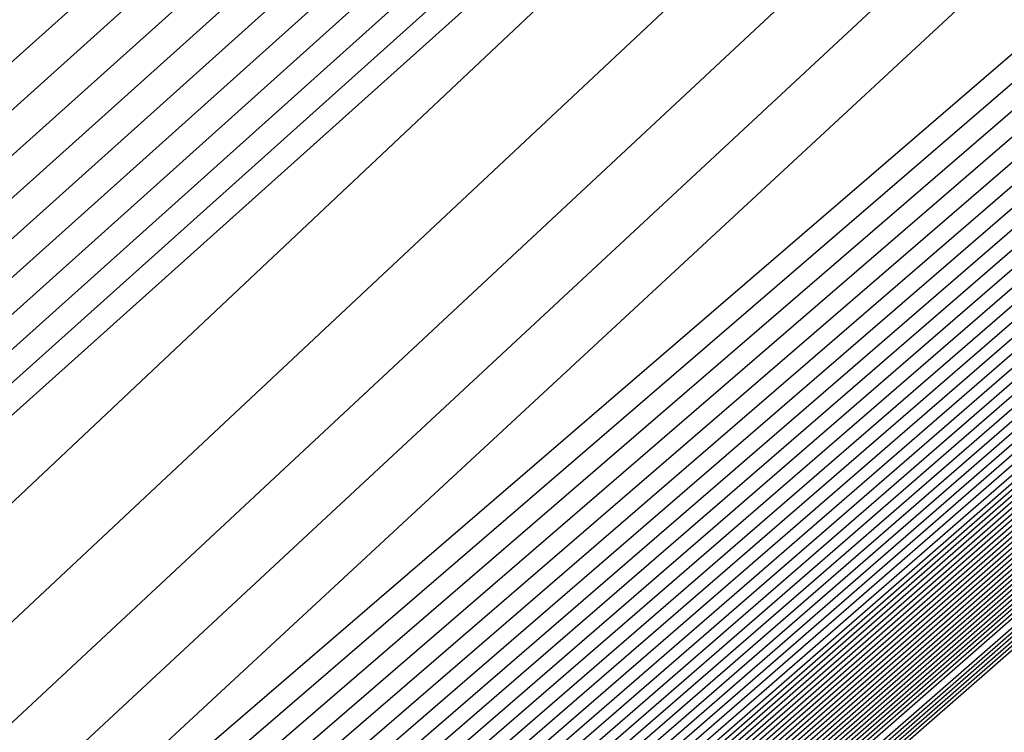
# Model space of a CAD drawing. Extents: x 3249832 to 3255657, y 13789405 to 13793316.
# Tile 767 of 1056: x 3253207.519 to 3253207.784, y 13791256.999 to 13791257.19. Entities that reach past the tile are written whole.
import ezdxf

# ---------------------------------------------------------------- set-up
doc = ezdxf.new("R2010")
doc.units = 0
doc.header["$LTSCALE"] = 100
doc.header["$MEASUREMENT"] = 0
for name, color, linetype in [('GRATIO_03231_CON', 1, 'CONTINUOUS'), ('GRATIO_0323_ICON', 1, 'CONTINUOUS'), ('TARGETS_EAST', 7, 'CONTINUOUS')]:
    doc.layers.add(name, color=color, linetype=linetype)

# ---------------------------------------------------------------- blocks, each defined once
blk = doc.blocks.new('Gratio_032316_contours')
at = {"layer": 'GRATIO_03231_CON', "color": 1, "linetype": 'Continuous', "flags": 128}
for points in [[(3253179.55027, 13791232.39503), (3253186.87441, 13791238.77001), (3253201.4775, 13791251.51898), (3253219.20823, 13791267.00714), (3253234.45763, 13791280.32933), (3253243.00028, 13791287.79153), (3253246.14511, 13791290.5444), (3253246.5846, 13791290.94974), (3253247.02187, 13791291.379), (3253250.20254, 13791294.24212), (3253258.88285, 13791301.95866), (3253274.44262, 13791315.73867), (3253292.7559, 13791331.95413), (3253308.32028, 13791345.76753)], [(3253180.16544, 13791232.93802), (3253187.28488, 13791239.13155), (3253201.72516, 13791251.73678), (3253219.33902, 13791267.12228), (3253234.51314, 13791280.37862), (3253243.01644, 13791287.80647), (3253246.14668, 13791290.54676), (3253246.58389, 13791290.95054), (3253247.01645, 13791291.37639), (3253250.16633, 13791294.21318), (3253258.7639, 13791301.85732), (3253274.17605, 13791315.50724), (3253292.31584, 13791331.56933), (3253307.73285, 13791345.25198)], [(3253180.78061, 13791233.481), (3253187.69534, 13791239.49309), (3253201.97282, 13791251.95458), (3253219.46981, 13791267.23741), (3253234.56866, 13791280.42791), (3253243.03259, 13791287.8214), (3253246.14825, 13791290.54912), (3253246.58317, 13791290.95133), (3253247.01103, 13791291.37378), (3253250.13013, 13791294.18424), (3253258.64495, 13791301.75599), (3253273.90947, 13791315.27582), (3253291.87577, 13791331.18453), (3253307.14542, 13791344.73643)], [(3253181.39578, 13791234.02399), (3253188.1058, 13791239.85463), (3253202.22048, 13791252.17237), (3253219.6006, 13791267.35254), (3253234.62418, 13791280.4772), (3253243.04874, 13791287.83633), (3253246.14982, 13791290.55149), (3253246.58246, 13791290.95213), (3253247.00561, 13791291.37117), (3253250.09393, 13791294.15529), (3253258.526, 13791301.65465), (3253273.6429, 13791315.0444), (3253291.4357, 13791330.79973), (3253306.55799, 13791344.22088)], [(3253182.62612, 13791235.10996), (3253188.92672, 13791240.5777), (3253202.71581, 13791252.60797), (3253219.86218, 13791267.58281), (3253234.73522, 13791280.57579), (3253243.08105, 13791287.8662), (3253246.15297, 13791290.55621), (3253246.58103, 13791290.95372), (3253246.99477, 13791291.36594), (3253250.02153, 13791294.09741), (3253258.2881, 13791301.45198), (3253273.10975, 13791314.58156), (3253290.55557, 13791330.03014), (3253305.38313, 13791343.18978)], [(3253183.24129, 13791235.65295), (3253189.33718, 13791240.93924), (3253202.96347, 13791252.82577), (3253219.99297, 13791267.69794), (3253234.79073, 13791280.62508), (3253243.0972, 13791287.88113), (3253246.15454, 13791290.55858), (3253246.58032, 13791290.95452), (3253246.98935, 13791291.36333), (3253249.98532, 13791294.06847), (3253258.16915, 13791301.35065), (3253272.84317, 13791314.35013), (3253290.11551, 13791329.64534), (3253304.7957, 13791342.67423)], [(3253189.74764, 13791241.30078), (3253203.21113, 13791253.04357), (3253220.12376, 13791267.81308), (3253234.84625, 13791280.67437), (3253243.11336, 13791287.89607), (3253246.15611, 13791290.56094), (3253246.57961, 13791290.95531), (3253246.98393, 13791291.36072), (3253249.94912, 13791294.03953), (3253258.05019, 13791301.24931), (3253272.5766, 13791314.11871), (3253289.67544, 13791329.26055), (3253304.20827, 13791342.15868)], [(3253190.1581, 13791241.66232), (3253203.45879, 13791253.26136), (3253220.25455, 13791267.92821), (3253234.90177, 13791280.72366), (3253243.12951, 13791287.911), (3253246.15768, 13791290.5633), (3253246.57889, 13791290.95611), (3253246.97851, 13791291.35811), (3253249.91292, 13791294.01058), (3253257.93124, 13791301.14798), (3253272.31002, 13791313.88729), (3253289.23538, 13791328.87575), (3253303.62084, 13791341.64313)], [(3253190.97902, 13791242.38539), (3253203.95411, 13791253.69696), (3253220.51613, 13791268.15847), (3253235.01281, 13791280.82224), (3253243.16182, 13791287.94087), (3253246.16082, 13791290.56803), (3253246.57747, 13791290.9577), (3253246.96767, 13791291.35288), (3253249.84051, 13791293.9527), (3253257.69334, 13791300.94531), (3253271.77687, 13791313.42445), (3253288.35525, 13791328.10615), (3253302.44598, 13791340.61203)], [(3253191.38948, 13791242.74693), (3253204.20177, 13791253.91476), (3253220.64692, 13791268.27361), (3253235.06832, 13791280.87154), (3253243.17797, 13791287.9558), (3253246.1624, 13791290.57039), (3253246.57675, 13791290.9585), (3253246.96225, 13791291.35027), (3253249.80431, 13791293.92376), (3253257.57439, 13791300.84397), (3253271.51029, 13791313.19303), (3253287.91518, 13791327.72135), (3253301.85855, 13791340.09648)], [(3253191.79994, 13791243.10847), (3253204.44943, 13791254.13256), (3253220.77772, 13791268.38874), (3253235.12384, 13791280.92083), (3253243.19412, 13791287.97073), (3253246.16397, 13791290.57276), (3253246.57604, 13791290.95929), (3253246.95683, 13791291.34766), (3253249.76811, 13791293.89481), (3253257.45544, 13791300.74264), (3253271.24372, 13791312.9616), (3253287.47511, 13791327.33655), (3253301.27112, 13791339.58093)], [(3253192.2104, 13791243.47001), (3253204.69709, 13791254.35035), (3253220.90851, 13791268.50387), (3253235.17936, 13791280.97012), (3253243.21028, 13791287.98567), (3253246.16554, 13791290.57512), (3253246.57533, 13791290.96009), (3253246.95142, 13791291.34505), (3253249.73191, 13791293.86587), (3253257.33649, 13791300.6413), (3253270.97714, 13791312.73018), (3253287.03505, 13791326.95176), (3253300.68369, 13791339.06538)], [(3253193.03132, 13791244.19308), (3253205.19242, 13791254.78595), (3253221.17009, 13791268.73414), (3253235.29039, 13791281.0687), (3253243.24258, 13791288.01553), (3253246.16868, 13791290.57985), (3253246.5739, 13791290.96168), (3253246.94058, 13791291.33982), (3253249.6595, 13791293.80799), (3253257.09858, 13791300.43863), (3253270.44399, 13791312.26734), (3253286.15492, 13791326.18216), (3253299.50883, 13791338.03428)], [(3253193.44178, 13791244.55462), (3253205.44008, 13791255.00375), (3253221.30088, 13791268.84927), (3253235.34591, 13791281.11799), (3253243.25874, 13791288.03047), (3253246.17025, 13791290.58221), (3253246.57319, 13791290.96248), (3253246.93516, 13791291.33721), (3253249.6233, 13791293.77904), (3253256.97963, 13791300.3373), (3253270.17741, 13791312.03592), (3253285.71485, 13791325.79737), (3253298.92139, 13791337.51873)], [(3253193.85224, 13791244.91616), (3253205.68774, 13791255.22155), (3253221.43167, 13791268.9644), (3253235.40143, 13791281.16728), (3253243.27489, 13791288.0454), (3253246.17182, 13791290.58457), (3253246.57247, 13791290.96327), (3253246.92974, 13791291.3346), (3253249.5871, 13791293.7501), (3253256.86068, 13791300.23596), (3253269.91084, 13791311.8045), (3253285.27479, 13791325.41257), (3253298.33396, 13791337.00318)], [(3253194.2627, 13791245.2777), (3253205.9354, 13791255.43934), (3253221.56246, 13791269.07954), (3253235.45695, 13791281.21658), (3253243.29104, 13791288.06033), (3253246.17339, 13791290.58694), (3253246.57176, 13791290.96407), (3253246.92432, 13791291.33198), (3253249.55089, 13791293.72116), (3253256.74173, 13791300.13463), (3253269.64426, 13791311.57307), (3253284.83472, 13791325.02777), (3253297.74653, 13791336.48763)], [(3253195.08362, 13791246.00077), (3253206.43072, 13791255.87494), (3253221.82404, 13791269.3098), (3253235.56798, 13791281.31516), (3253243.32335, 13791288.0902), (3253246.17654, 13791290.59166), (3253246.57033, 13791290.96566), (3253246.91348, 13791291.32676), (3253249.47849, 13791293.66327), (3253256.50383, 13791299.93196), (3253269.11111, 13791311.11023), (3253283.95459, 13791324.25817), (3253296.57167, 13791335.45653)], [(3253195.49408, 13791246.36231), (3253206.67838, 13791256.09274), (3253221.95483, 13791269.42494), (3253235.6235, 13791281.36445), (3253243.3395, 13791288.10513), (3253246.17811, 13791290.59402), (3253246.56962, 13791290.96646), (3253246.90806, 13791291.32415), (3253249.44229, 13791293.63433), (3253256.38488, 13791299.83062), (3253268.84454, 13791310.87881), (3253283.51452, 13791323.87338), (3253295.98424, 13791334.94098)], [(3253195.90454, 13791246.72385), (3253206.92604, 13791256.31054), (3253222.08562, 13791269.54007), (3253235.67902, 13791281.41374), (3253243.35566, 13791288.12007), (3253246.17968, 13791290.59639), (3253246.56891, 13791290.96725), (3253246.90264, 13791291.32154), (3253249.40609, 13791293.60539), (3253256.26593, 13791299.72929), (3253268.57796, 13791310.64739), (3253283.07446, 13791323.48858), (3253295.39681, 13791334.42543)], [(3253196.31501, 13791247.08539), (3253207.1737, 13791256.52833), (3253222.21641, 13791269.6552), (3253235.73454, 13791281.46303), (3253243.37181, 13791288.135), (3253246.18125, 13791290.59875), (3253246.56819, 13791290.96805), (3253246.89722, 13791291.31892), (3253249.36988, 13791293.57645), (3253256.14697, 13791299.62795), (3253268.31138, 13791310.41597), (3253282.63439, 13791323.10378), (3253294.80938, 13791333.90988)], [(3253197.13593, 13791247.80846), (3253207.66903, 13791256.96393), (3253222.47799, 13791269.88547), (3253235.84557, 13791281.56162), (3253243.40412, 13791288.16487), (3253246.18439, 13791290.60348), (3253246.56677, 13791290.96964), (3253246.88638, 13791291.3137), (3253249.29748, 13791293.51856), (3253255.90907, 13791299.42528), (3253267.77823, 13791309.95312), (3253281.75426, 13791322.33419), (3253293.63452, 13791332.87878)], [(3253197.54639, 13791248.17), (3253207.91669, 13791257.18173), (3253222.60878, 13791270.0006), (3253235.90109, 13791281.61091), (3253243.42027, 13791288.1798), (3253246.18596, 13791290.60584), (3253246.56605, 13791290.97044), (3253246.88096, 13791291.31109), (3253249.26128, 13791293.48962), (3253255.79012, 13791299.32395), (3253267.51166, 13791309.7217), (3253281.31419, 13791321.94939), (3253293.04709, 13791332.36323), (3253299.24948, 13791337.92415)], [(3253197.95685, 13791248.53154), (3253208.16435, 13791257.39953), (3253222.73957, 13791270.11573), (3253235.95661, 13791281.6602), (3253243.43643, 13791288.19473), (3253246.18754, 13791290.6082), (3253246.56534, 13791290.97123), (3253246.87554, 13791291.30847), (3253249.22507, 13791293.46068), (3253255.67117, 13791299.22261), (3253267.24508, 13791309.49028), (3253280.87413, 13791321.56459), (3253292.45966, 13791331.84768), (3253298.58416, 13791337.33876)], [(3253198.36731, 13791248.89308), (3253208.41201, 13791257.61732), (3253222.87037, 13791270.23087), (3253236.01213, 13791281.70949), (3253243.45258, 13791288.20967), (3253246.18911, 13791290.61057), (3253246.56463, 13791290.97203), (3253246.87012, 13791291.30586), (3253249.18887, 13791293.43173), (3253255.55222, 13791299.12128), (3253266.9785, 13791309.25886), (3253280.43407, 13791321.17979), (3253291.87223, 13791331.33213), (3253297.91884, 13791336.75338)], [(3253199.18823, 13791249.61615), (3253208.90733, 13791258.05292), (3253223.13195, 13791270.46113), (3253236.12316, 13791281.80807), (3253243.48489, 13791288.23953), (3253246.19225, 13791290.61529), (3253246.5632, 13791290.97362), (3253246.85928, 13791291.30064), (3253249.11647, 13791293.37385), (3253255.31432, 13791298.91861), (3253266.44535, 13791308.79601), (3253279.55394, 13791320.4102), (3253290.69737, 13791330.30103), (3253296.5882, 13791335.58261)], [(3253199.59869, 13791249.97769), (3253209.15499, 13791258.27072), (3253223.26274, 13791270.57626), (3253236.17868, 13791281.85736), (3253243.50104, 13791288.25447), (3253246.19382, 13791290.61766), (3253246.56249, 13791290.97442), (3253246.85386, 13791291.29803), (3253249.08026, 13791293.34491), (3253255.19536, 13791298.81727), (3253266.17878, 13791308.56459), (3253279.11387, 13791320.0254), (3253290.10994, 13791329.78548), (3253295.92288, 13791334.99723)], [(3253200.00915, 13791250.33923), (3253209.40265, 13791258.48852), (3253223.39353, 13791270.6914), (3253236.2342, 13791281.90666), (3253243.51719, 13791288.2694), (3253246.19539, 13791290.62002), (3253246.56177, 13791290.97521), (3253246.84844, 13791291.29541), (3253249.04406, 13791293.31596), (3253255.07641, 13791298.71594), (3253265.9122, 13791308.33317), (3253278.6738, 13791319.6406), (3253289.52251, 13791329.26993), (3253295.25756, 13791334.41184)], [(3253200.41961, 13791250.70077), (3253209.65031, 13791258.70631), (3253223.52432, 13791270.80653), (3253236.28972, 13791281.95595), (3253243.53335, 13791288.28434), (3253246.19696, 13791290.62238), (3253246.56106, 13791290.97601), (3253246.84302, 13791291.2928), (3253249.00786, 13791293.28702), (3253254.95746, 13791298.6146), (3253265.64563, 13791308.10175), (3253278.23374, 13791319.25581), (3253288.93508, 13791328.75438), (3253294.59224, 13791333.82646)], [(3253201.24053, 13791251.42384), (3253210.14563, 13791259.14191), (3253223.7859, 13791271.0368), (3253236.40075, 13791282.05453), (3253243.56565, 13791288.3142), (3253246.20011, 13791290.62711), (3253246.55963, 13791290.9776), (3253246.83219, 13791291.28758), (3253248.93546, 13791293.22914), (3253254.71956, 13791298.41193), (3253265.11248, 13791307.63891), (3253277.35361, 13791318.48621), (3253287.76022, 13791327.72328), (3253293.2616, 13791332.65569)], [(3253201.65099, 13791251.78538), (3253210.3933, 13791259.35971), (3253223.91669, 13791271.15193), (3253236.45627, 13791282.10382), (3253243.58181, 13791288.32914), (3253246.20168, 13791290.62947), (3253246.55892, 13791290.9784), (3253246.82677, 13791291.28496), (3253248.89925, 13791293.20019), (3253254.60061, 13791298.3106), (3253264.8459, 13791307.40749), (3253276.91354, 13791318.10141), (3253287.17279, 13791327.20773)], [(3253287.08425, 13791327.42403), (3253276.73806, 13791318.42283), (3253264.57185, 13791307.80461), (3253254.2359, 13791298.76559), (3253254.2359, 13791298.76559), (3253248.46678, 13791293.70503), (3253246.346, 13791291.83423), (3253246.04136, 13791291.56753), (3253245.86651, 13791291.4391), (3253244.71859, 13791290.46243), (3253241.64061, 13791287.77087), (3253236.15708, 13791282.92694), (3253229.71859, 13791277.2099), (3253224.25723, 13791272.32819), (3253221.00988, 13791269.37796), (3253218.43269, 13791267.00625), (3253214.2866, 13791263.24781), (3253207.50316, 13791257.1665), (3253201.69641, 13791251.94257)], [(3253215.27891, 13791264.12388), (3253208.32754, 13791257.89481), (3253202.31158, 13791252.48555), (3253202.06145, 13791252.14692), (3253210.64096, 13791259.57751), (3253224.04748, 13791271.26706)], [(3253216.27123, 13791264.99994), (3253209.15191, 13791258.62312), (3253202.92675, 13791253.02854), (3253202.47191, 13791252.50846), (3253210.88862, 13791259.7953), (3253224.17827, 13791271.38219)], [(3253218.25586, 13791266.75207), (3253210.80067, 13791260.07975), (3253204.15709, 13791254.11451), (3253203.29283, 13791253.23153), (3253211.38394, 13791260.2309), (3253224.43985, 13791271.61246)], [(3253219.24818, 13791267.62813), (3253211.62504, 13791260.80806), (3253204.77226, 13791254.6575), (3253203.70329, 13791253.59307), (3253211.6316, 13791260.4487), (3253224.57064, 13791271.72759)], [(3253220.24049, 13791268.50419), (3253212.44942, 13791261.53637), (3253205.38743, 13791255.20049), (3253204.11375, 13791253.95461), (3253211.87926, 13791260.6665), (3253224.70143, 13791271.84272)], [(3253221.23281, 13791269.38026), (3253213.2738, 13791262.26468), (3253206.0026, 13791255.74348), (3253204.52421, 13791254.31615), (3253212.12692, 13791260.88429), (3253224.83222, 13791271.95786)], [(3253223.21744, 13791271.13238), (3253214.92255, 13791263.72131), (3253207.23294, 13791256.82945), (3253205.34514, 13791255.03922), (3253212.62225, 13791261.31989), (3253225.0938, 13791272.18812)], [(3253215.74693, 13791264.44962), (3253207.84811, 13791257.37244), (3253205.7556, 13791255.40076), (3253212.86991, 13791261.53769), (3253225.22459, 13791272.30326)], [(3253216.57131, 13791265.17793), (3253208.46329, 13791257.91542), (3253206.16606, 13791255.7623), (3253213.11757, 13791261.75549), (3253225.35538, 13791272.41839)], [(3253217.39568, 13791265.90624), (3253209.07846, 13791258.45841), (3253206.57652, 13791256.12384), (3253213.36523, 13791261.97329), (3253225.48617, 13791272.53352)], [(3253219.04444, 13791267.36287), (3253210.3088, 13791259.54439), (3253207.39744, 13791256.84691), (3253213.86055, 13791262.40888), (3253225.74775, 13791272.76379)]]:
    blk.add_lwpolyline(points, dxfattribs=at)
at = {"layer": 'GRATIO_03231_CON', "color": 5, "linetype": 'Continuous', "flags": 128}
for points in [[(3253178.31993, 13791231.30905), (3253186.05349, 13791238.04694), (3253200.98218, 13791251.08338), (3253218.94665, 13791266.77688), (3253234.34659, 13791280.23075), (3253242.96798, 13791287.76167), (3253246.14197, 13791290.53967), (3253246.58603, 13791290.94815), (3253247.02107, 13791291.37394), (3253250.18182, 13791294.2177), (3253258.80647, 13791301.88356), (3253274.26937, 13791315.56557), (3253292.48955, 13791331.61762), (3253308.02221, 13791345.18354)], [(3253177.70476, 13791230.76607), (3253185.64303, 13791237.6854), (3253200.73452, 13791250.86558), (3253218.81586, 13791266.66175), (3253234.29107, 13791280.18146), (3253242.95182, 13791287.74673), (3253246.1404, 13791290.53731), (3253246.58674, 13791290.94735), (3253247.01436, 13791291.36584), (3253250.12102, 13791294.16091), (3253258.59804, 13791301.69555), (3253273.79626, 13791315.14336), (3253291.70456, 13791330.92064), (3253306.97134, 13791344.25434)], [(3253177.08958, 13791230.22308), (3253185.23257, 13791237.32386), (3253200.48686, 13791250.64779), (3253218.68507, 13791266.54661), (3253234.23556, 13791280.13216), (3253242.93567, 13791287.7318), (3253246.13883, 13791290.53495), (3253246.58745, 13791290.94656), (3253247.00766, 13791291.35773), (3253250.06022, 13791294.10413), (3253258.38961, 13791301.50754), (3253273.32314, 13791314.72115), (3253290.91956, 13791330.22366), (3253305.92046, 13791343.32515)], [(3253176.47441, 13791229.68009), (3253184.82211, 13791236.96232), (3253200.23919, 13791250.42999), (3253218.55428, 13791266.43148), (3253234.18004, 13791280.08287), (3253242.91952, 13791287.71687), (3253246.13725, 13791290.53258), (3253246.58817, 13791290.94576), (3253247.00095, 13791291.34963), (3253249.99942, 13791294.04734), (3253258.18118, 13791301.31953), (3253272.85003, 13791314.29894), (3253290.13456, 13791329.52668), (3253304.86958, 13791342.39595)], [(3253175.24407, 13791228.59412), (3253184.00119, 13791236.23925), (3253199.74387, 13791249.99439), (3253218.2927, 13791266.20121), (3253234.069, 13791279.98429), (3253242.88721, 13791287.687), (3253246.13411, 13791290.52786), (3253246.58959, 13791290.94417), (3253246.98754, 13791291.33342), (3253249.87782, 13791293.93376), (3253257.76432, 13791300.94351), (3253271.9038, 13791313.45451), (3253288.56457, 13791328.13272), (3253302.76783, 13791340.53756)]]:
    blk.add_lwpolyline(points, dxfattribs=at)
at = {"layer": 'GRATIO_0323_ICON', "color": 7, "linetype": 'Continuous', "flags": 128}
for points in [[(3253175.85924, 13791229.13711), (3253184.41165, 13791236.60078), (3253199.99153, 13791250.21219), (3253218.42349, 13791266.31635), (3253234.12452, 13791280.03358), (3253242.90336, 13791287.70193), (3253246.13568, 13791290.53022), (3253246.58888, 13791290.94497), (3253246.99424, 13791291.34152), (3253249.93862, 13791293.99055), (3253257.97275, 13791301.13152), (3253272.37691, 13791313.87673), (3253289.34956, 13791328.8297), (3253303.81871, 13791341.46676)], [(3253182.01095, 13791234.56698), (3253188.51626, 13791240.21616), (3253202.46814, 13791252.39017), (3253219.73139, 13791267.46768), (3253234.6797, 13791280.5265), (3253243.0649, 13791287.85127), (3253246.1514, 13791290.55385), (3253246.58175, 13791290.95293), (3253247.00019, 13791291.36856), (3253250.05773, 13791294.12635), (3253258.40705, 13791301.55332), (3253273.37632, 13791314.81298), (3253290.99564, 13791330.41494), (3253305.97056, 13791343.70533)], [(3253190.56856, 13791242.02386), (3253203.70645, 13791253.47916), (3253220.38534, 13791268.04334), (3253234.95729, 13791280.77295), (3253243.14566, 13791287.92593), (3253246.15925, 13791290.56567), (3253246.57818, 13791290.95691), (3253246.97309, 13791291.35549), (3253249.87672, 13791293.98164), (3253257.81229, 13791301.04664), (3253272.04344, 13791313.65587), (3253288.79531, 13791328.49095), (3253303.03341, 13791341.12758)], [(3253192.62086, 13791243.83154), (3253204.94475, 13791254.56815), (3253221.0393, 13791268.61901), (3253235.23488, 13791281.01941), (3253243.22643, 13791288.0006), (3253246.16711, 13791290.57748), (3253246.57461, 13791290.96089), (3253246.946, 13791291.34243), (3253249.6957, 13791293.83693), (3253257.21754, 13791300.53997), (3253270.71056, 13791312.49876), (3253286.59498, 13791326.56696), (3253300.09626, 13791338.54983)], [(3253194.67316, 13791245.63924), (3253206.18306, 13791255.65714), (3253221.69325, 13791269.19467), (3253235.51247, 13791281.26587), (3253243.3072, 13791288.07527), (3253246.17497, 13791290.5893), (3253246.57105, 13791290.96487), (3253246.9189, 13791291.32937), (3253249.51469, 13791293.69222), (3253256.62278, 13791300.03329), (3253269.37769, 13791311.34165), (3253284.39466, 13791324.64297), (3253297.1591, 13791335.97208)], [(3253196.72547, 13791247.44693), (3253207.42136, 13791256.74613), (3253222.3472, 13791269.77033), (3253235.79006, 13791281.51232), (3253243.38797, 13791288.14993), (3253246.18282, 13791290.60111), (3253246.56748, 13791290.96885), (3253246.8918, 13791291.31631), (3253249.33368, 13791293.5475), (3253256.02802, 13791299.52662), (3253268.04481, 13791310.18454), (3253282.19433, 13791322.71898), (3253294.22195, 13791333.39433)], [(3253198.77777, 13791249.25461), (3253208.65967, 13791257.83512), (3253223.00116, 13791270.346), (3253236.06765, 13791281.75878), (3253243.46873, 13791288.2246), (3253246.19068, 13791290.61293), (3253246.56391, 13791290.97283), (3253246.8647, 13791291.30325), (3253249.15267, 13791293.40279), (3253255.43327, 13791299.01994), (3253266.71193, 13791309.02744), (3253279.994, 13791320.795), (3253291.2848, 13791330.81658), (3253297.25352, 13791336.168)], [(3253200.83007, 13791251.06231), (3253209.89797, 13791258.92411), (3253223.65511, 13791270.92166), (3253236.34523, 13791282.00524), (3253243.5495, 13791288.29927), (3253246.19853, 13791290.62475), (3253246.56034, 13791290.9768), (3253246.83761, 13791291.29019), (3253248.97166, 13791293.25808), (3253254.83851, 13791298.51327), (3253265.37905, 13791307.87033), (3253277.79367, 13791318.87101), (3253288.34765, 13791328.23883), (3253293.92692, 13791333.24107)], [(3253217.26355, 13791265.876), (3253209.97629, 13791259.35143), (3253203.54192, 13791253.57153), (3253202.88237, 13791252.87), (3253211.13628, 13791260.0131), (3253224.30906, 13791271.49733)], [(3253222.22513, 13791270.25632), (3253214.09818, 13791262.993), (3253206.61777, 13791256.28646), (3253204.93468, 13791254.67769), (3253212.37458, 13791261.10209), (3253224.96301, 13791272.07299)], [(3253218.22006, 13791266.63456), (3253209.69363, 13791259.0014), (3253206.98698, 13791256.48538), (3253213.61289, 13791262.19108), (3253225.61696, 13791272.64865)]]:
    blk.add_lwpolyline(points, dxfattribs=at)

msp = doc.modelspace()

# ---------------------------------------------------------------- block references
at = {"layer": 'TARGETS_EAST'}
msp.add_blockref('Gratio_032316_contours', (0, 0), dxfattribs=at)

doc.saveas('drawing.dxf')
